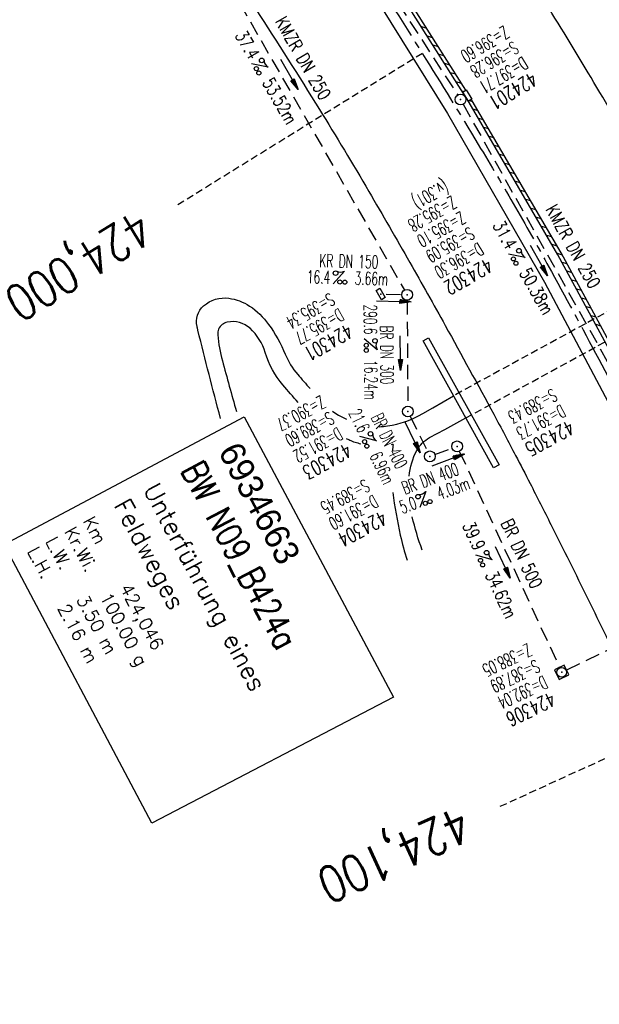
# Model space of a CAD drawing. Extents: x 450316 to 454644, y 428795 to 436505.
# Tile 303 of 324: x 453092 to 453172, y 433524 to 433661. Entities that reach past the tile are written whole.
import ezdxf
from ezdxf.enums import TextEntityAlignment as Align

# ---------------------------------------------------------------- set-up
doc = ezdxf.new("R2010")
doc.units = 0
doc.header["$LTSCALE"] = 2
doc.header["$MEASUREMENT"] = 0
for name, pattern in [('ACHSE', [5.5, 4, -0.5, 0.5, -0.5]), ('AUSGEZOGEN', [0]), ('GESTRICH-X2', [1.5, 1, -0.5]), ('GESTRICHELT', [0.75, 0.5, -0.25])]:
    doc.linetypes.add(name, pattern=pattern)
doc.layers.get('0').update_dxf_attribs({"linetype": 'CONTINUOUS'})
for name, color, linetype in [('ACHSETOP', 1, 'ACHSE'), ('BAUWO', 1, 'CONTINUOUS'), ('BAUWUTOP', 1, 'GESTRICHELT'), ('BW-SCHRIFT', 1, 'AUSGEZOGEN'), ('FBR', 8, 'CONTINUOUS'), ('HEKTOM', 1, 'GESTRICHELT'), ('KANAL', 7, 'GESTRICH-X2'), ('PFEIL', 7, 'CONTINUOUS'), ('RINNE', 8, 'CONTINUOUS'), ('SCHACHTNR', 6, 'CONTINUOUS'), ('SCHSYMBOL', 7, 'CONTINUOUS'), ('TEXTO', 4, 'CONTINUOUS'), ('TEXTU', 4, 'CONTINUOUS'), ('WEG', 8, 'AUSGEZOGEN')]:
    doc.layers.add(name, color=color, linetype=linetype)
doc.styles.add('ROMANS', font='romans.shx', dxfattribs={"width": 0.8})
doc.styles.add('UNIR-O', font='unir_o.shx', dxfattribs={"height": 2.5})

# ---------------------------------------------------------------- blocks, each defined once
blk = doc.blocks.new('20')
blk.add_lwpolyline([(-0.75, -0.75), (0.75, -0.75), (0.75, 0.75), (-0.75, 0.75)], close=True)
blk.add_circle((0, 0), 0.676)
blk.add_point((0, 0))
blk = doc.blocks.new('PROM')
blk.add_line((1.57, 1.82), (0.02, 0.02))
for centre, radius in [((0.32, 1.51), 0.317), ((0.94, 0.29), 0.283), ((1.64, 0.29), 0.283)]:
    blk.add_circle(centre, radius)
blk.add_arc((0.99, 2.68), 1.03, 239.1414, 303.3549)
blk = doc.blocks.new('PFEIL2')
at = {"color": 0}
for p, q in [((0.88, 0), (-2.4, -0.01)), ((0.88, -0.27), (0.88, 0.28)), ((0.88, 0.28), (2.43, 0.01)), ((0.91, 0.27), (0.88, 0.26)), ((0.97, 0.26), (0.88, 0.25)), ((1.02, 0.25), (0.88, 0.23)), ((1.07, 0.24), (0.88, 0.21)), ((1.13, 0.23), (0.88, 0.19)), ((1.18, 0.22), (0.88, 0.17)), ((1.24, 0.21), (0.88, 0.15)), ((1.29, 0.21), (0.88, 0.14)), ((1.34, 0.2), (0.88, 0.12)), ((1.4, 0.19), (0.88, 0.1)), ((1.45, 0.18), (0.88, 0.08)), ((1.51, 0.17), (0.88, 0.06)), ((1.56, 0.16), (0.88, 0.04)), ((1.61, 0.15), (0.88, 0.02)), ((1.67, 0.14), (0.88, 0.01)), ((1.72, 0.13), (0.88, -0.01)), ((1.78, 0.12), (0.88, -0.03)), ((1.83, 0.11), (0.88, -0.05)), ((1.88, 0.1), (0.88, -0.07)), ((1.94, 0.09), (0.88, -0.09)), ((2.05, 0.08), (0.88, -0.12)), ((1.99, 0.08), (0.88, -0.11)), ((2.1, 0.07), (0.88, -0.14)), ((2.15, 0.06), (0.88, -0.16)), ((2.21, 0.05), (0.88, -0.18)), ((2.26, 0.04), (0.88, -0.2)), ((2.32, 0.03), (0.88, -0.22)), ((2.37, 0.02), (0.88, -0.23)), ((2.42, 0.01), (0.88, -0.25)), ((2.43, 0.01), (0.88, -0.27))]:
    blk.add_line(p, q, dxfattribs=at)
blk = doc.blocks.new('GST')
at = {"color": 0}
blk.add_circle((0, 0), 0.75, dxfattribs=at)
blk.add_point((0, 0), dxfattribs=at)
blk = doc.blocks.new('10')
blk.add_blockref('GST', (0, 0))
blk = doc.blocks.new('30')
at = {"color": 0}
for p, q in [((-0.75, -0.29), (-0.75, 0.29)), ((-0.75, 0.29), (0.75, 0.29)), ((0.75, 0.29), (0.75, -0.29)), ((0.75, -0.29), (-0.75, -0.29))]:
    blk.add_line(p, q, dxfattribs=at)
blk.add_point((0, 0), dxfattribs=at)

msp = doc.modelspace()

# ---------------------------------------------------------------- linework, layer by layer
at = {"layer": 'ACHSETOP', "flags": 128}
msp.add_lwpolyline([(451271.77, 435019.04, -0.000001), (451272.37, 435018.35, -0.000032), (451272.39, 435018.33), (451288.79, 434999.46, -0.000002), (451296.99, 434990.03, 0.000007), (451305.2, 434980.6, 0.000007), (451313.4, 434971.16, -0.000007), (451321.6, 434961.73, -0.000007), (451329.8, 434952.3, 0.000007), (451338, 434942.87, 0.000007), (451346.21, 434933.43, -0.000007), (451354.41, 434924, -0.000007), (451362.61, 434914.57, 0.000011), (451370.81, 434905.14, 0.000001), (451379.01, 434895.7, 0.000001), (451387.22, 434886.27), (451403.62, 434867.4), (451420.02, 434848.54), (451436.43, 434829.67, -0.000013), (451444.63, 434820.24, 0.000007), (451452.83, 434810.81, 0.000007), (451461.03, 434801.38, -0.000007), (451469.24, 434791.94, -0.000007), (451477.44, 434782.51, 0.000007), (451485.64, 434773.08, 0.000007), (451493.84, 434763.64, -0.000007), (451502.04, 434754.21, -0.000007), (451510.25, 434744.78, 0.000007), (451518.45, 434735.35, 0.000007), (451526.65, 434725.91, -0.000007), (451534.85, 434716.48, -0.000007), (451543.05, 434707.05, 0.000011), (451551.26, 434697.61, 0.000001), (451559.46, 434688.18, 0.000001), (451567.66, 434678.75), (451584.07, 434659.88, -0.000001), (451592.27, 434650.45, -0.000001), (451600.47, 434641.02, -0.000011), (451608.67, 434631.59, 0.000013), (451616.87, 434622.15), (451633.28, 434603.29), (451649.68, 434584.42, -0.000013), (451657.88, 434574.99, 0.000007), (451666.09, 434565.56, 0.000007), (451674.29, 434556.12, -0.000007), (451682.49, 434546.69, -0.000007), (451690.69, 434537.26, 0.000006), (451698.89, 434527.83), (451715.3, 434508.96, -0.000015), (451721.01, 434502.39, 0.000008), (451726.72, 434495.82, 0.000958), (451727.52, 434494.91, 0.000181), (451731.72, 434490.11, 0.003894), (451738.18, 434482.87, 0.00247), (451748.5, 434471.58, 0.003793), (451756.23, 434463.34, 0.003129), (451765.74, 434453.48, 0.00313), (451774.53, 434444.59, 0.003132), (451783.43, 434435.81, 0.003134), (451792.43, 434427.15, 0.003132), (451801.55, 434418.59, 0.003131), (451810.77, 434410.15, 0.00313), (451820.1, 434401.83, 0.003133), (451829.54, 434393.62, 0.003138), (451839.07, 434385.54, 0.003131), (451848.69, 434377.58, 0.003125), (451858.43, 434369.73, 0.003124), (451868.27, 434362, 0.00313), (451878.19, 434354.41, 0.003138), (451888.2, 434346.95, 0.003133), (451898.32, 434339.59, 0.003131), (451908.52, 434332.37, 0.003131), (451918.82, 434325.28, 0.003132), (451929.21, 434318.32, 0.003136), (451939.67, 434311.49, 0.00313), (451950.21, 434304.8, 0.003123), (451960.86, 434298.22, 0.003128), (451971.59, 434291.78, 0.003137), (451982.37, 434285.49, 0.003139), (451993.23, 434279.33, 0.003133), (452004.2, 434273.3, 0.003123), (452015.23, 434267.41, 0.003125), (452026.32, 434261.66, 0.003132), (452037.5, 434256.05, 0.003138), (452048.73, 434250.58, 0.003134), (452060.02, 434245.26, 0.003122), (452071.41, 434240.07, 0.003127), (452083.62, 434234.69, 0.003578), (452094.35, 434230.12, 0.002702), (452108.41, 434224.35, 0.004189), (452117.53, 434220.76, 0.00053), (452126.34, 434217.38, 0.001569), (452129.32, 434216.25, 0.000008), (452135.11, 434214.08, -0.000025), (452140.91, 434211.9), (452164.31, 434203.12, 0.000006), (452176.02, 434198.73, -0.000007), (452187.72, 434194.34), (452211.13, 434185.56), (452234.54, 434176.78, -0.000012), (452246.24, 434172.39, 0.000007), (452257.94, 434168, 0.000002), (452265.75, 434165.08, 0.000001), (452281.35, 434159.22, 0.000005), (452293.05, 434154.83, -0.000007), (452304.76, 434150.44, -0.000019), (452316.46, 434146.05, 0.000015), (452328.17, 434141.66, 0.000002), (452338.1, 434137.94, 0.000001), (452351.57, 434132.88, 0.000004), (452363.28, 434128.49, -0.000006), (452374.98, 434124.1, -0.00002), (452386.68, 434119.71, 0.00002), (452398.39, 434115.32, 0.000006), (452410.09, 434110.93, -0.000004), (452421.8, 434106.54, -0.000001), (452435.27, 434101.49, -0.000002), (452445.2, 434097.76, -0.000015), (452456.91, 434093.37, 0.000019), (452468.61, 434088.98, 0.000007), (452480.31, 434084.59, -0.000006), (452492.02, 434080.2, -0.000002), (452503.72, 434075.81, 0.000002), (452515.42, 434071.42, 0.000006), (452527.13, 434067.03, -0.000007), (452538.83, 434062.64, -0.000019), (452550.54, 434058.25, 0.000015), (452562.24, 434053.86, 0.000002), (452572.17, 434050.13, 0.000001), (452585.65, 434045.08, 0.000004), (452597.35, 434040.69, -0.000006), (452609.05, 434036.3, -0.00002), (452620.76, 434031.91, 0.00002), (452632.46, 434027.52, 0.000006), (452644.17, 434023.13, -0.000004), (452655.87, 434018.74, -0.000001), (452669.35, 434013.68, -0.000002), (452679.28, 434009.96, -0.000015), (452690.98, 434005.57, 0.000014), (452702.68, 434001.18, 0.000011), (452714.39, 433996.79, -0.000001), (452726.09, 433992.4, -0.000007), (452735.03, 433989.04, -0.000005), (452748.18, 433984.11, -0.000156), (452748.22, 433984.1, -0.000005), (452749.5, 433983.61, -0.004183), (452758.69, 433980.07, -0.002721), (452772.75, 433974.43, -0.005081), (452782.77, 433970.22, -0.003908), (452795.7, 433964.52, -0.003912), (452807.05, 433959.3, -0.003907), (452818.33, 433953.9, -0.003903), (452829.52, 433948.33, -0.003904), (452840.62, 433942.58, -0.003907), (452851.63, 433936.66, -0.003909), (452862.54, 433930.57, -0.003906), (452873.35, 433924.31, -0.003899), (452884.08, 433917.88, -0.003907), (452894.71, 433911.27, -0.003917), (452905.21, 433904.52, -0.003914), (452915.61, 433897.6, -0.003904), (452925.91, 433890.51, -0.003895), (452936.11, 433883.25, -0.003902), (452946.17, 433875.85, -0.003909), (452956.12, 433868.3, -0.003904), (452965.96, 433860.58, -0.003908), (452975.67, 433852.7, -0.00391), (452985.26, 433844.69, -0.003909), (452994.72, 433836.52, -0.003908), (453004.05, 433828.2, -0.003902), (453013.25, 433819.74, -0.003901), (453022.32, 433811.14, -0.003907), (453031.26, 433802.39, -0.003913), (453040.05, 433793.51, -0.003909), (453048.99, 433784.19, -0.00418), (453057.22, 433775.34, -0.003621), (453064.8, 433766.92, -0.003001), (453073.81, 433756.65, -0.003775), (453082.93, 433745.95, -0.004894), (453089.82, 433737.59, -0.004962), (453096.58, 433729.04, -0.003805), (453105.2, 433717.74, -0.003005), (453113.36, 433706.73, -0.003643), (453119.97, 433697.57, -0.004174), (453127.23, 433687.17, -0.004295), (453134.1, 433676.95, -0.003507), (453140.02, 433667.85, -0.002688), (453147.59, 433655.9, -0.003695), (453155.36, 433643.25, -0.00538), (453160.55, 433634.47, -0.005332), (453165.53, 433625.6, -0.003667), (453172.54, 433612.58, -0.002679), (453179.1, 433600.02, -0.003501), (453183.99, 433590.35, -0.004313), (453189.2, 433579.67, -0.003909), (453194.74, 433567.79, -0.003909), (453199.85, 433556.38, -0.003909), (453204.78, 433544.89, -0.003903), (453209.81, 433532.66, -0.004384), (453214.1, 433521.7, -0.003423), (453219.66, 433506.82, -0.005955), (453222.69, 433498.22, -0.000145), (453225.57, 433489.74, -0.000252), (453227.22, 433484.85, -0.000085), (453230.06, 433476.42, -0.000405), (453230.66, 433474.65, -0.003646), (453233.57, 433465.74, 0.00217), (453238.42, 433450.76, 0.000006), (453242.33, 433438.88, -0.000007), (453246.23, 433427.01, -0.000012), (453250.13, 433415.13, 0.000009), (453254.03, 433403.26, 0.003001), (453258.01, 433391.4, -0.003002), (453261.98, 433379.55, -0.003008), (453265.82, 433367.65, 0.003009), (453269.65, 433355.76, 0.00001), (453273.55, 433343.88, -0.000019), (453277.45, 433332.01), (453285.26, 433308.26, 0.000005), (453289.16, 433296.38, -0.000004), (453293.06, 433284.51, -0.000001), (453297.41, 433271.27, -0.000001), (453300.87, 433260.76, -0.00001), (453304.77, 433248.88, 0.000008), (453308.67, 433237.01, 0.000011), (453312.58, 433225.13, -0.000004), (453316.48, 433213.26, -0.000007), (453317.96, 433208.76, -0.000002), (453324.28, 433189.51, -0.00006), (453324.75, 433188.09, 0.000004), (453325.21, 433186.68, 0.001409), (453327.81, 433178.86, 0.000842), (453332.21, 433165.79, 0.002106), (453335.59, 433155.93, 0.001506), (453340.42, 433142.18, 0.001603), (453344.59, 433130.55, 0.001566), (453348.93, 433118.67, 0.00157), (453353.28, 433106.99, 0.001563), (453357.73, 433095.28, 0.001555), (453362.24, 433083.61, 0.001558), (453366.82, 433071.99, 0.001562), (453371.48, 433060.39, 0.001561), (453376.21, 433048.82, 0.001565), (453381.01, 433037.27, 0.001565), (453385.88, 433025.76, 0.001563), (453390.82, 433014.29, 0.001561), (453395.84, 433002.83, 0.001559), (453400.93, 432991.41, 0.00156), (453406.08, 432980.03, 0.001563), (453411.31, 432968.67, 0.001565), (453416.61, 432957.35, 0.001562), (453421.98, 432946.08, 0.001558), (453427.42, 432934.81, 0.001559), (453432.94, 432923.58, 0.001564), (453438.52, 432912.41, 0.001566), (453444.16, 432901.27, 0.001564), (453449.89, 432890.15, 0.001558), (453455.36, 432879.68, 0.001394), (453461.54, 432868.03, 0.001724), (453468.57, 432854.96, 0.002516), (453473.46, 432846.05, 0.001346), (453478.16, 432837.66, 0.000835), (453485.79, 432824.15, 0.000825), (453493.39, 432810.79, 0.001335), (453498.13, 432802.56, 0.002522), (453503.26, 432793.8, 0.001723), (453510.87, 432781.05, 0.001395), (453517.7, 432769.77, 0.001557), (453523.88, 432759.7, 0.001564), (453531.45, 432747.52, 0.002105), (453537.15, 432738.52, 0.001027), (453545.2, 432725.95, 0.001523), (453550.68, 432717.5, 0.000001), (453550.84, 432717.26, 0.000124), (453550.84, 432717.26, 0.000024), (453557.6, 432706.91, -0.000007), (453564.35, 432696.57, -0.000001), (453571.19, 432686.1, 0.000005), (453578.03, 432675.64, 0.000012), (453584.86, 432665.17, -0.000012), (453591.7, 432654.7, -0.000004), (453598.53, 432644.24, 0.000004), (453605.37, 432633.77, 0.000001), (453612.2, 432623.31, -0.000001), (453619.04, 432612.84, -0.000004), (453625.87, 432602.38, 0.000003), (453632.71, 432591.91), (453646.38, 432570.98, -0.000014), (453650.94, 432564, -0.000007), (453660.05, 432550.05, -0.002465), (453666.82, 432539.57, 0.002471), (453673.57, 432529.12, 0.002497), (453680.47, 432518.67, -0.002488), (453687.39, 432508.18, -0.000003), (453694.22, 432497.72, 0.000006), (453701.06, 432487.25), (453714.73, 432466.32, -0.000006), (453721.57, 432455.86, 0.000006), (453728.4, 432445.39, 0.000183), (453728.47, 432445.28, -0.000027), (453728.97, 432444.52, -0.003905), (453733.99, 432436.71, -0.002472), (453741.77, 432424.27, -0.005163), (453747.3, 432415.1, -0.003867), (453754.47, 432402.74, -0.003958), (453760.53, 432391.89, -0.003913), (453766.49, 432380.82, -0.003903), (453772.25, 432369.72, -0.003904), (453777.83, 432358.53, -0.003901), (453783.48, 432346.73, -0.004288), (453788.46, 432335.91, -0.003523), (453794.25, 432322.76, -0.004762), (453798.38, 432312.96, -0.001651), (453802.11, 432303.78, -0.002689), (453804.34, 432298.12, -0.001542), (453805.53, 432295.04, -0.000893), (453807.56, 432289.71, -0.005639), (453811.07, 432280.12, -0.003891), (453815.88, 432266.14, -0.00573), (453819.49, 432254.95, -0.005082), (453823.29, 432242.26, -0.004537), (453827.3, 432227.85, -0.006762), (453829.77, 432218.12, -0.001828), (453832.34, 432207.23, -0.002855), (453833.92, 432200.25, -0.000688), (453834.59, 432197.18, -0.000614), (453835.33, 432193.75, -0.005087), (453837.35, 432183.82, -0.003463), (453840.08, 432169.2, -0.004355), (453841.88, 432158.58, -0.003298), (453844.05, 432144.52, -0.003873), (453845.96, 432130.87, -0.004703), (453847.34, 432119.6, -0.004431), (453848.68, 432106.66, -0.004859), (453849.68, 432094.85, -0.001971), (453850.76, 432079.75, -0.003754), (453851.23, 432071.81, -0.000235), (453851.27, 432071.06, -0.000154), (453851.33, 432069.9, -0.005004), (453851.76, 432059.36, -0.003657), (453852.1, 432044.92, -0.006284), (453852.13, 432034.65, -0.00442), (453851.87, 432020.06, -0.004496), (453851.36, 432005.74, -0.005961), (453850.74, 431994.95, -0.004032), (453849.63, 431980.54, -0.005521), (453848.62, 431970.04, -0.000545), (453848.17, 431965.89, -0.00099), (453847.92, 431963.6, -0.002817), (453847.08, 431956.57, -0.001743), (453845.62, 431945.22, -0.004295), (453844.13, 431934.59, -0.003233), (453841.93, 431920.5, -0.003719), (453839.9, 431908.59, -0.003474), (453837.54, 431895.88, -0.003471), (453834.93, 431882.78, -0.003984), (453832.48, 431871.4, -0.002961), (453829.25, 431857.36, -0.00403), (453826.74, 431847.07, -0.001132), (453824.96, 431840.11, -0.001603), (453823.67, 431835.21, -0.002375), (453822.37, 431830.36, -0.001541), (453820.3, 431822.92, -0.005811), (453817.74, 431814.24, -0.003321), (453813, 431799.15, -0.004369), (453808.95, 431786.93, -0.004589), (453804.89, 431775.36, -0.004977), (453800.13, 431762.59, -0.00596), (453795.93, 431752.02, -0.002426), (453790.61, 431739.3, -0.004094), (453787.37, 431731.79, -0.000338), (453786.71, 431730.31, -0.000388), (453786.14, 431729.02, -0.004625), (453782.63, 431721.36, -0.002368), (453775.59, 431706.51, -0.004069), (453770.2, 431695.52, -0.003863), (453764.34, 431684.03, -0.004659), (453758.24, 431672.55, -0.005048), (453752.4, 431662.07, -0.002758), (453744.86, 431649, -0.004203), (453739.78, 431640.49, -0.000453), (453738.55, 431638.46, -0.00049), (453737.41, 431636.59, -0.004121), (453733.36, 431630.11, -0.00246), (453726.45, 431619.35, -0.006277), (453720.59, 431610.57, -0.004581), (453712.3, 431598.73, -0.005038), (453704.6, 431588.16, -0.005528), (453697.38, 431578.67, -0.004083), (453688.22, 431567.1, -0.005886), (453681.7, 431559.21, -0.001219), (453676.74, 431553.36, -0.002238), (453674.01, 431550.2, -0.001962), (453670.56, 431546.26, -0.001297), (453665.3, 431540.34, -0.004313), (453658.17, 431532.48, -0.003182), (453648.34, 431521.97, -0.004167), (453639.22, 431512.51, -0.00462), (453630.85, 431504.12, -0.002727), (453619.91, 431493.48, -0.004271), (453612.84, 431486.78, -0.000068), (453609.88, 431484.03, -0.000648), (453609.57, 431483.75, -0.000003), (453600.64, 431475.49, -0.000005), (453594.49, 431469.8), (453576.13, 431452.83), (453557.78, 431435.85), (453539.42, 431418.88), (453521.07, 431401.91, 0.000001), (453511.89, 431393.42, 0.000001), (453502.71, 431384.94, 0.000013), (453493.53, 431376.45, -0.000013), (453484.35, 431367.96, 0), (453475.18, 431359.48, 0), (453466, 431350.99), (453447.64, 431334.02, 0.000001), (453438.46, 431325.53, 0.000001), (453429.29, 431317.04, 0.000013), (453420.11, 431308.56, -0.000007), (453410.93, 431300.07, -0.000004), (453403.53, 431293.23, -0.000002), (453392.58, 431283.1, -0.00001), (453383.4, 431274.61, 0.000015), (453374.22, 431266.13, 0.000014), (453365.04, 431257.64, -0.000013), (453355.86, 431249.15, 0), (453343.63, 431237.84, -0.000001), (453337.51, 431232.18), (453319.15, 431215.21, 0.000001), (453309.98, 431206.72, 0.000001), (453300.8, 431198.24, 0.000013), (453291.62, 431189.75, -0.000013), (453282.44, 431181.26, -0.000001), (453273.27, 431172.78, -0.000001), (453264.09, 431164.29), (453245.73, 431147.32), (453227.38, 431130.34), (453209.02, 431113.37, 0.000014), (453199.84, 431104.89, -0.000009), (453190.66, 431096.4, -0.000019), (453181.49, 431087.91, 0.000019), (453172.31, 431079.43, 0.000009), (453163.13, 431070.94, -0.000008), (453153.95, 431062.45), (453135.6, 431045.48, 0.000009), (453134.86, 431044.8, 0.000002), (453130.42, 431040.69, 0.002804), (453126.11, 431036.66, 0.001372), (453117.38, 431028.36, 0.005333), (453110.16, 431021.31, 0.003613), (453099.69, 431010.7, 0.004216), (453091.36, 431002.01, 0.003913), (453082.55, 430992.5, 0.00391), (453074.2, 430983.2, 0.003911), (453066, 430973.77, 0.003912), (453057.94, 430964.21, 0.003915), (453050.03, 430954.53, 0.00391), (453042.29, 430944.73, 0.003905), (453034.68, 430934.8, 0.003908), (453027.23, 430924.75, 0.003912), (453019.95, 430914.6, 0.003918), (453012.83, 430904.33, 0.003918), (453005.87, 430893.95, 0.003907), (452999.07, 430883.47, 0.0039), (452992.43, 430872.86, 0.003908), (452985.95, 430862.15, 0.00392), (452979.66, 430851.37, 0.00392), (452973.54, 430840.5, 0.003904), (452967.57, 430829.49, 0.003903), (452961.77, 430818.39, 0.003916), (452956.17, 430807.24, 0.00392), (452950.74, 430796, 0.00391), (452945.47, 430784.65, 0.003904), (452940.39, 430773.22, 0.00391), (452935.48, 430761.73, 0.003913), (452930.76, 430750.17, 0.003909), (452926.22, 430738.51, 0.003913), (452921.86, 430726.79, 0.003918), (452917.69, 430715.02, 0.003913), (452913.7, 430703.18, 0.003909), (452909.89, 430691.26, 0.003904), (452906.27, 430679.29, 0.003908), (452902.84, 430667.28, 0.003914), (452899.6, 430655.21, 0.003911), (452896.55, 430643.09, 0.003914), (452893.69, 430630.91, 0.003917), (452891.02, 430618.71, 0.003911), (452890.73, 430617.31, 0.000237), (452886.25, 430594.17, 0.007575), (452884.76, 430585.79, 0.003906), (452882.25, 430569.49)], format="xyb", dxfattribs=at)
at = {"layer": 'BAUWO'}
msp.add_lwpolyline([(453148.46, 433616.34), (453158.27, 433598.7), (453157.48, 433598.27), (453147.68, 433615.92)], close=True, dxfattribs=at)
at = {"layer": 'BAUWUTOP'}
for p, q in [((453193.87, 433631.21), (453151.91, 433608.3)), ((453153.63, 433605.21), (453195.57, 433628.16))]:
    msp.add_line(p, q, dxfattribs=at)
at = {"layer": 'BW-SCHRIFT'}
for p, q in [((453089.41, 433587.63), (453122.79, 433605.39)), ((453122.79, 433605.39), (453143.56, 433566.4)), ((453109.97, 433548.87), (453089.41, 433587.63)), ((453143.56, 433566.4), (453109.97, 433548.87))]:
    msp.add_line(p, q, dxfattribs=at)
at = {"layer": 'FBR', "flags": 128}
for points in [[(453251.35, 433419.29), (453250.94, 433420.08), (453243.24, 433443.62), (453227.6, 433490.98), (453218.05, 433517.55), (453208.45, 433541.64), (453200.72, 433559.56), (453188.99, 433584.76), (453178.54, 433605.59), (453166.44, 433627.92), (453154.1, 433649.07), (453139.6, 433672.09), (453125.29, 433693.37), (453110.86, 433713.33), (453095.78, 433732.97), (453078.62, 433753.86), (453063.68, 433770.98), (453046.72, 433789.2), (453029.02, 433807.15), (453011.2, 433824.1)], [(453009.62, 433821.5), (453019.74, 433812.08), (453027.76, 433804.23), (453042.87, 433789.03), (453060.78, 433769.78), (453076.09, 433752.31), (453091.92, 433733), (453106.11, 433714.61), (453122.12, 433692.38), (453136.86, 433670.43), (453151.1, 433647.54), (453164.58, 433624.09), (453178.2, 433598.42), (453188.6, 433577.13), (453197.04, 433558.68), (453206.96, 433535.21), (453215.59, 433512.69), (453223.84, 433488.94), (453231.37, 433466.24), (453247.23, 433417.88)]]:
    msp.add_lwpolyline(points, dxfattribs=at)
for points in [[(453233.12, 433520.14, 0.003939), (453228.47, 433532.19, 0.00322), (453224.06, 433543.14, 0.00367), (453220.06, 433552.68, 0.002672), (453214.67, 433565.12, 0.004118), (453211.06, 433573.14, 0.001812), (453207.73, 433580.33, -0.001325), (453203.15, 433590.17, -0.0028), (453198.54, 433600.29, 0.002969), (453194.19, 433609.84, 0.009368), (453190.25, 433617.94, 0.006363), (453184.09, 433629.66, 0.005065), (453178.26, 433640.16, 0.005107), (453172.28, 433650.46, 0.002959), (453165.61, 433661.5, 0.003944), (453160.49, 433669.71, 0.00307), (453153.9, 433679.98, 0.003416), (453147.86, 433689.13, 0.002703), (453140.43, 433700.07, 0.003937), (453135.23, 433707.52, 0.001827), (453134.77, 433708.16, 0.000066), (453122.07, 433725.78, 0.002746), (453117.84, 433731.57, 0.001373), (453109.31, 433743.07, -0.001373)], [(453088.21, 433713.54, -0.004922), (453095.93, 433703.29, -0.004188), (453102.94, 433693.63, -0.003762), (453110.57, 433682.75, -0.003547), (453117.45, 433672.62, -0.003433), (453124.42, 433662.06, -0.00527), (453133.27, 433648.13, -0.006528), (453140.14, 433636.72, -0.002843), (453145.84, 433626.84, -0.003221), (453150.77, 433618.06, -0.002043), (453157.52, 433605.72, -0.004429), (453160.56, 433599.99, -0.00178), (453162.56, 433596.12, -0.001203), (453165.47, 433590.38, -0.002824), (453170.59, 433580.08, -0.00279), (453175.65, 433569.6, -0.004011), (453178.64, 433563.2, -0.002603), (453183.11, 433553.27, -0.004859), (453188.48, 433540.87, -0.004761), (453193.71, 433528.11, -0.003585), (453198.09, 433516.91, -0.004695)]]:
    msp.add_lwpolyline(points, format="xyb", dxfattribs=at)
at = {"layer": 'HEKTOM'}
for p, q in [((453147.59, 433655.91), (453113.56, 433634.84)), ((453194.75, 433567.78), (453158.38, 433551.16))]:
    msp.add_line(p, q, dxfattribs=at)
at = {"layer": 'KANAL'}
for p, q in [((453126.25, 433690.53), (453152.5, 433650.12)), ((453119.19, 433668.09), (453145.09, 433623)), ((453153.25, 433648.84), (453177.16, 433606.19)), ((453142.56, 433622.44), (453144.72, 433622.38)), ((453145.47, 433621.59), (453145.56, 433606.88)), ((453145.91, 433605.44), (453148.31, 433600.53)), ((453149.34, 433600.12), (453151.72, 433601)), ((453152.72, 433600.59), (453166.66, 433570.53)), ((453167.66, 433570.19), (453224.81, 433597.72))]:
    msp.add_line(p, q, dxfattribs=at)
at = {"layer": 'RINNE'}
for p, q in [((453147.45, 433659.63), (453148.17, 433659.42)), ((453148.25, 433658.35), (453148.97, 433658.14)), ((453149.05, 433657.08), (453149.78, 433656.87)), ((453149.86, 433655.8), (453150.58, 433655.6)), ((453150.66, 433654.53), (453151.38, 433654.32)), ((453151.46, 433653.26), (453152.18, 433653.05)), ((453152.26, 433651.98), (453152.99, 433651.77)), ((453153.07, 433650.71), (453153.35, 433650.63)), ((453154.15, 433649.35), (453154.58, 433649.23)), ((453154.62, 433648.18), (453155.32, 433647.97)), ((453155.35, 433646.92), (453156.05, 433646.72)), ((453156.08, 433645.67), (453156.78, 433645.47)), ((453156.81, 433644.42), (453157.51, 433644.21)), ((453157.54, 433643.16), (453158.24, 433642.96)), ((453158.28, 433641.91), (453158.97, 433641.71)), ((453159.01, 433640.66), (453159.7, 433640.45)), ((453159.74, 433639.4), (453160.44, 433639.2)), ((453160.47, 433638.15), (453161.17, 433637.95)), ((453161.2, 433636.9), (453161.9, 433636.69)), ((453161.93, 433635.64), (453162.63, 433635.44)), ((453162.66, 433634.39), (453163.36, 433634.19)), ((453163.4, 433633.14), (453164.09, 433632.93)), ((453164.13, 433631.88), (453164.82, 433631.68)), ((453164.86, 433630.63), (453165.56, 433630.43)), ((453165.59, 433629.38), (453166.29, 433629.17)), ((453166.32, 433628.12), (453167.01, 433627.92)), ((453167, 433626.88), (453167.68, 433626.69)), ((453167.67, 433625.65), (453168.35, 433625.45)), ((453168.34, 433624.41), (453169.01, 433624.22)), ((453169.01, 433623.18), (453169.68, 433622.98)), ((453169.68, 433621.94), (453170.35, 433621.75)), ((453170.35, 433620.71), (453171.02, 433620.51)), ((453171.02, 433619.47), (453171.69, 433619.28)), ((453171.69, 433618.24), (453172.36, 433618.04))]:
    msp.add_line(p, q, dxfattribs=at)
for points in [[(453153.61, 433650.79), (453140.02, 433672.36), (453127.32, 433691.26)], [(453178.42, 433606.86), (453166.88, 433628.16), (453154.52, 433649.33), (453154.41, 433649.52)]]:
    msp.add_lwpolyline(points, dxfattribs=at)
at = {"layer": 'SCHSYMBOL'}
msp.add_lwpolyline([(453153.98, 433649.25), (453153.2, 433650.53), (453153.7, 433650.83), (453154.48, 433649.55)], close=True, dxfattribs=at)
at = {"layer": 'WEG'}
for points in [[(453119.52, 433605.16, -0.005861), (453116.38, 433617.4, -0.003518), (453116.35, 433617.5, -0.00082), (453116.25, 433617.93, -0.273139), (453117.17, 433620.8, -0.218938), (453120.67, 433621.86, -0.112211), (453123.56, 433620.78, -0.093591), (453126.21, 433618.22, -0.054401), (453128.51, 433614.07, 0.078607), (453130.25, 433611.27, 0.002439), (453131.97, 433609.29, 0.006589)], [(453130.3, 433607.37, -0.001228), (453128.2, 433609.8, -0.105599), (453125.74, 433614.3, 0.13678), (453123.62, 433617.68, 0.239213), (453120.46, 433618.54, 0.117862), (453119.75, 433618.21, 0.044685)], [(453119.75, 433618.21, 0.251723), (453119.13, 433616.76, 0.044685), (453119.77, 433613.16, 0.003084), (453121.73, 433606.12, 0.000057)], [(453141.59, 433604, 0.032073), (453142.74, 433604.1, 0.093902), (453147.64, 433605.82), (453149.04, 433606.63), (453151.91, 433608.3)], [(453135.09, 433606.16, 0.034792), (453135.93, 433605.61, 0.020026), (453137.03, 433605.06, 0.117941)], [(453145.73, 433597.1, -0.097796), (453146.82, 433600.7, -0.147809), (453148.59, 433602.49), (453150.7, 433603.62), (453153.63, 433605.21)], [(453139.04, 433601.59, -0.055217), (453137.48, 433602.1, -0.002435), (453137.03, 433602.3, -0.06621)], [(453143.53, 433601.53, -0.004587), (453143.23, 433601.49, -0.083302)], [(453143.53, 433601.53, 0.004796), (453143.42, 433600.65, 0.043967)], [(453143.47, 433594.84, 0.020219), (453144.52, 433588.9, 0.025668), (453145.46, 433585.45, 0.012524)], [(453147.55, 433586.84, -0.027942), (453146.18, 433591.47, -0.07782)]]:
    msp.add_lwpolyline(points, format="xyb", dxfattribs=at)

# ---------------------------------------------------------------- block references
at = {"layer": 'PFEIL'}
for p, rotation in [((453129.09, 433652.98), 299.872), ((453163.8, 433627.1), 299.2507), ((453143.6, 433621.4), 358.4970999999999), ((453144.52, 433614.23), 270.4021999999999), ((453146.21, 433602.55), 296.1009), ((453151.15, 433599.35), 20.26), ((453158.78, 433585.14), 294.8492)]:
    msp.add_blockref('PFEIL2', p, dxfattribs=dict(at, rotation=rotation))
at = {"layer": 'SCHSYMBOL'}
for name, p, rotation in [('GST', (453152.9, 433649.49), 121.1477), ('30', (453141.8, 433622.45), 299.866), ('10', (453145.46, 433622.35), 299.7263), ('10', (453145.57, 433606.11), 298.6771), ('10', (453152.42, 433601.26), 298.1211), ('10', (453148.63, 433599.87), 298.1621), ('20', (453166.97, 433569.85), 295.5673)]:
    msp.add_blockref(name, p, dxfattribs=dict(at, rotation=rotation))
at = {"layer": 'TEXTU'}
for p, rotation in [((453123.78, 433654.46), 299.872), ((453159.54, 433628.01), 299.2507), ((453135.16, 433623.85), 358.4970999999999), ((453139.48, 433616.25), 270.4021999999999), ((453138.88, 433602.63), 296.1009), ((453147.21, 433592.74), 20.26), ((453155.01, 433586.14), 294.8492)]:
    msp.add_blockref('PROM', p, dxfattribs=dict(at, rotation=rotation))

# ---------------------------------------------------------------- texts
at = {"layer": 'BW-SCHRIFT'}
for s, height, style, p in [('6934663', 3.5, 'UNIR-O', (453119.12, 433600.57)), ('Unterführung eines ', 2.5, 'ROMANS', (453108.7, 433595.3)), ('Feldweges', 2.5, 'ROMANS', (453104.61, 433593.11)), ('Km', 1.8, 'ROMANS', (453100.31, 433590.89)), ('Kr.Wi.', 1.8, 'ROMANS', (453097.71, 433589.44)), ('L.W.   3.50 m', 1.8, 'ROMANS', (453095.12, 433588.06)), ('L.H.   2.16 m', 1.8, 'ROMANS', (453092.58, 433586.68)), ('424,046', 1.8, 'ROMANS', (453105.44, 433581.58)), ('100.00 g', 1.8, 'ROMANS', (453102.66, 433580.35))]:
    msp.add_text(s, height=height, rotation=298.0421, dxfattribs=dict(at, style=style)).set_placement(p)
at = {"layer": 'BW-SCHRIFT', "style": 'ROMANS', "width": 0.8}
msp.add_text('BW N09_B424a', height=3.5, rotation=298.0421, dxfattribs=at).set_placement((453113.92, 433597.97))
at = {"layer": 'HEKTOM', "style": 'ROMANS', "width": 0.8}
for s, rotation, p in [('424,000', 211.7374, (453108, 433634.34)), ('424,100', 204.5754, (453152.78, 433551.34))]:
    msp.add_text(s, height=5, rotation=rotation, dxfattribs=at).set_placement(p)
at = {"layer": 'SCHACHTNR', "style": 'ROMANS'}
for s, height, rotation, width, p in [('Z=396.60', 1.8, 211.1477, 0.6, (453158.92, 433659.81)), ('S=396.28', 1.8, 211.1477, 0.6, (453160.24, 433657.68)), ('D=397.71', 1.8, 211.1477, 0.6, (453161.52, 433655.53)), ('424201', 2, 211.1477, 0.7, (453162.8, 433653.4)), ('(v.301)', 1.8, 209.7263, 0.6, (453150.55, 433638.37)), ('Z=395.28', 1.8, 209.7263, 0.6, (453151.67, 433636.17)), ('Z=395.10', 1.8, 209.7263, 0.6, (453152.92, 433634.01)), ('S=395.09', 1.8, 209.7263, 0.6, (453154.14, 433631.85)), ('D=396.30', 1.8, 209.7263, 0.6, (453155.39, 433629.67)), ('424302', 2, 209.7263, 0.7, (453156.64, 433627.51)), ('S=395.34', 1.8, 209.866, 0.6, (453134.72, 433622.67)), ('D=395.77', 1.8, 209.866, 0.6, (453135.97, 433620.52)), ('424301', 2, 209.866, 0.7, (453137.19, 433618.36)), ('S=389.43', 1.8, 208.1211, 0.6, (453165.68, 433609.36)), ('Z=390.37', 1.8, 208.6772, 0.6, (453133.45, 433608.38)), ('S=389.60', 1.8, 208.6772, 0.6, (453134.64, 433606.16)), ('D=391.73', 1.8, 208.1211, 0.6, (453166.86, 433607.14)), ('424305', 2, 208.1211, 0.7, (453168.02, 433604.95)), ('D=391.52', 1.8, 208.6772, 0.6, (453135.82, 433603.97)), ('424303', 2, 208.6772, 0.7, (453137.04, 433601.78)), ('S=389.45', 1.8, 208.1621, 0.6, (453139.6, 433596.76)), ('D=391.60', 1.8, 208.1621, 0.6, (453140.79, 433594.57)), ('424304', 2, 208.1621, 0.7, (453141.97, 433592.36)), ('Z=388.05', 1.8, 205.5673, 0.6, (453162.25, 433573.91)), ('S=387.89', 1.8, 205.5673, 0.6, (453163.34, 433571.66)), ('D=392.04', 1.8, 205.5673, 0.6, (453164.41, 433569.41)), ('424306', 2, 205.5673, 0.7, (453165.5, 433567.16))]:
    msp.add_text(s, height=height, rotation=rotation, dxfattribs=dict(at, width=width)).set_placement(p)
at = {"layer": 'TEXTO', "style": 'ROMANS'}
for s, rotation, width, p in [('KMZR DN 250', 299.872, 0.75, (453130.22, 433654.8)), ('KMZR DN 250', 299.2507, 0.75, (453167.76, 433628.63)), ('KR DN 150', 358.4971, 0.6, (453137.35, 433626.1)), ('BR DN 300', 270.4022, 0.6, (453141.75, 433613.98)), ('BR DN 400', 296.1009, 0.6, (453142.17, 433601.64)), ('BR DN 400', 20.26, 0.6, (453148.99, 433595.95)), ('BR DN 500', 294.8492, 0.75, (453160.59, 433585.97))]:
    msp.add_text(s, height=1.8, rotation=rotation, dxfattribs=dict(at, width=width)).set_placement(p, align=Align.CENTER)
at = {"layer": 'TEXTU', "style": 'ROMANS'}
for s, rotation, width, p in [('37.4', 299.872, 0.75, (453121.48, 433658.41)), ('53.52m', 299.872, 0.75, (453125.27, 433651.85)), ('31.4', 299.2507, 0.75, (453157.29, 433631.99)), ('16.4', 358.4971, 0.6, (453131.51, 433623.95)), ('3.66m', 358.4971, 0.6, (453138.16, 433623.76)), ('50.38m', 299.2507, 0.75, (453161.01, 433625.4)), ('290.6', 270.4022, 0.6, (453139.45, 433620.98)), ('16.24m', 270.4022, 0.6, (453139.51, 433613.26)), ('21.6', 296.1009, 0.6, (453137.29, 433605.9)), ('6.96m', 296.1009, 0.6, (453140.19, 433599.94)), ('4.03m', 20.26, 0.6, (453150.02, 433593.8)), ('5.0', 20.26, 0.6, (453144.81, 433591.86)), ('39.9', 294.8492, 0.75, (453153.09, 433590.28)), ('34.62m', 294.8492, 0.75, (453156.28, 433583.41))]:
    msp.add_text(s, height=1.8, rotation=rotation, dxfattribs=dict(at, width=width)).set_placement(p)

doc.saveas('drawing.dxf')
